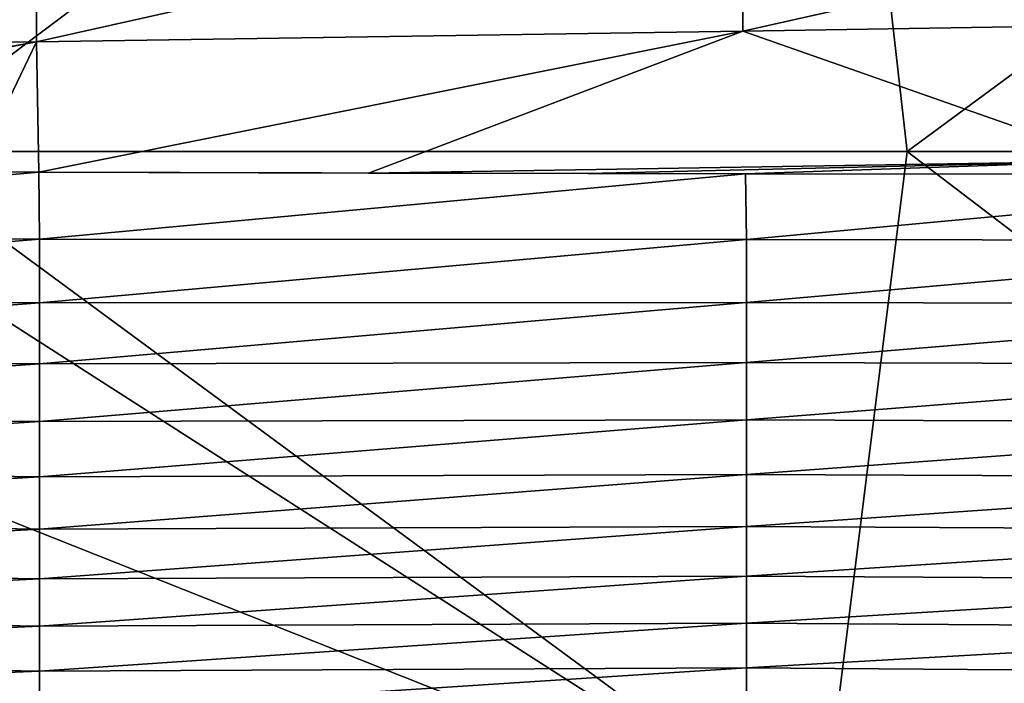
# Model space of a CAD drawing. Header units: metres. Extents: x -105 to 105, y -68 to 103.
# Tile 321 of 416: x 26.54 to 33.97, y 40.96 to 45.97. Entities that reach past the tile are written whole.
import ezdxf

# ---------------------------------------------------------------- set-up
doc = ezdxf.new("R2010")
doc.units = ezdxf.units.M
doc.layers.add('solid_FIT-BATH-150_SW0001_01', color=7, linetype='CONTINUOUS')

msp = doc.modelspace()

# ---------------------------------------------------------------- linework, layer by layer
at = {"layer": 'solid_FIT-BATH-150_SW0001_01'}
for points in [[(32.630169, 50.321903, 16.211613), (25.451366, 45.966923, 16.200581), (25.496708, 44.972977, 16.199598)], [(33.235664, 44.971737, 16.210653), (32.630169, 50.321903, 16.211613), (25.496708, 44.972977, 16.199598)], [(33.235664, 44.971737, 16.210653), (40.495609, 50.322014, 16.227427), (32.630169, 50.321903, 16.211613)], [(33.235664, 44.971737, 16.210653), (40.991165, 44.972569, 16.22831), (40.495609, 50.322014, 16.227427)], [(37.328789, 47.07489, -21.99353), (37.328789, 45.966747, -21.97336), (31.996119, 45.87928, -22.095005)], [(31.996119, 46.99271, -22.112913), (37.328789, 47.07489, -21.99353), (31.996119, 45.87928, -22.095005)], [(31.996119, 46.99271, -22.112913), (31.996119, 45.87928, -22.095005), (26.663443, 45.800735, -22.198425)], [(26.663443, 46.918911, -22.214304), (31.996119, 46.99271, -22.112913), (26.663443, 45.800735, -22.198425)], [(26.663443, 46.918911, -22.214304), (26.663443, 45.800735, -22.198425), (21.330763, 45.732765, -22.283442)], [(21.330763, 46.855053, -22.297564), (26.663443, 46.918911, -22.214304), (21.330763, 45.732765, -22.283442)], [(31.996119, 45.87928, -22.095005), (37.328789, 45.966747, -21.97336), (34.794109, 44.898808, -22.002022)], [(26.680649, 44.816528, -22.172668), (26.663443, 45.800735, -22.198425), (31.996119, 45.87928, -22.095005)], [(26.680649, 44.816528, -22.172668), (31.996119, 45.87928, -22.095005), (29.168478, 44.810028, -22.12392)], [(31.996119, 45.87928, -22.095005), (34.794109, 44.898808, -22.002022), (29.168478, 44.810028, -22.12392)], [(21.345097, 44.838512, -22.262899), (21.330763, 45.732765, -22.283442), (26.663443, 45.800735, -22.198425)], [(21.639273, 44.83699, -22.258434), (21.345097, 44.838512, -22.262899), (26.663443, 45.800735, -22.198425)], [(26.1891, 44.818077, -22.181799), (21.639273, 44.83699, -22.258434), (26.663443, 45.800735, -22.198425)], [(26.680649, 44.816528, -22.172668), (26.1891, 44.818077, -22.181799), (26.663443, 45.800735, -22.198425)], [(32.583248, 39.760757, 16.200817), (25.496708, 44.972977, 16.199598), (25.504524, 44.292011, 16.198769)], [(32.583248, 39.760757, 16.200817), (33.235664, 44.971737, 16.210653), (25.496708, 44.972977, 16.199598)], [(32.583248, 39.760757, 16.200817), (40.077023, 39.761967, 16.218206), (33.235664, 44.971737, 16.210653)], [(40.077023, 39.761967, 16.218206), (40.991165, 44.972569, 16.22831), (33.235664, 44.971737, 16.210653)], [(30.827219, 44.806889, -22.089062), (29.168478, 44.810028, -22.12392), (34.794109, 44.898808, -22.002022)], [(32.015759, 44.805191, -22.062929), (30.827219, 44.806889, -22.089062), (34.794109, 44.898808, -22.002022)], [(35.556492, 44.802711, -21.979366), (32.015759, 44.805191, -22.062929), (34.794109, 44.898808, -22.002022)], [(26.680649, 44.816528, -22.172668), (21.345097, 44.838512, -22.262899), (26.1891, 44.818077, -22.181799)], [(21.347351, 44.344921, -22.24609), (21.345097, 44.838512, -22.262899), (26.680649, 44.816528, -22.172668)], [(21.347351, 44.344921, -22.24609), (26.680649, 44.816528, -22.172668), (26.685522, 44.312214, -22.152859)], [(30.827219, 44.806889, -22.089062), (32.015759, 44.805191, -22.062929), (26.680649, 44.816528, -22.172668)], [(26.680649, 44.816528, -22.172668), (29.168478, 44.810028, -22.12392), (30.827219, 44.806889, -22.089062)], [(26.685522, 44.312214, -22.152859), (26.680649, 44.816528, -22.172668), (32.015759, 44.805191, -22.062929)], [(26.685522, 44.312214, -22.152859), (32.015759, 44.805191, -22.062929), (32.023693, 44.308784, -22.040524)], [(37.354107, 44.802822, -21.933676), (32.015759, 44.805191, -22.062929), (35.556492, 44.802711, -21.979366)], [(32.023693, 44.308784, -22.040524), (32.015759, 44.805191, -22.062929), (37.354107, 44.802822, -21.933676)], [(32.023693, 44.308784, -22.040524), (37.354107, 44.802822, -21.933676), (37.361866, 44.302441, -21.907793)], [(21.347351, 43.873806, -22.224873), (21.347351, 44.344921, -22.24609), (26.685522, 44.312214, -22.152859)], [(21.347351, 43.873806, -22.224873), (26.685522, 44.312214, -22.152859), (26.685522, 43.830994, -22.128059)], [(26.685522, 43.830994, -22.128059), (26.685522, 44.312214, -22.152859), (32.023693, 44.308784, -22.040524)], [(26.685522, 43.830994, -22.128059), (32.023693, 44.308784, -22.040524), (32.023693, 43.834267, -22.012943)], [(32.023693, 43.834267, -22.012943), (32.023693, 44.308784, -22.040524), (37.361866, 44.302441, -21.907793)], [(32.023693, 43.834267, -22.012943), (37.361866, 44.302441, -21.907793), (37.361866, 43.823704, -21.876171)], [(32.583248, 39.760757, 16.200817), (25.504524, 44.292011, 16.198769), (25.449463, 42.587696, 16.196123)], [(21.347351, 43.424469, -22.19853), (21.347351, 43.873806, -22.224873), (26.685522, 43.830994, -22.128059)], [(21.347351, 43.424469, -22.19853), (26.685522, 43.830994, -22.128059), (26.685522, 43.372169, -22.097429)], [(26.685522, 43.372169, -22.097429), (32.023693, 43.834267, -22.012943), (32.023693, 43.381039, -21.979271)], [(26.685522, 43.372169, -22.097429), (26.685522, 43.830994, -22.128059), (32.023693, 43.834267, -22.012943)], [(32.023693, 43.381039, -21.979271), (32.023693, 43.834267, -22.012943), (37.361866, 43.823704, -21.876171)], [(32.023693, 43.381039, -21.979271), (37.361866, 43.823704, -21.876171), (37.361866, 43.3661, -21.837837)], [(21.347351, 42.996254, -22.166372), (21.347351, 43.424469, -22.19853), (26.685522, 43.372169, -22.097429)], [(21.347351, 42.996254, -22.166372), (26.685522, 43.372169, -22.097429), (26.685522, 42.935104, -22.060213)], [(26.685522, 42.935104, -22.060213), (32.023693, 43.381039, -21.979271), (32.023693, 42.94857, -21.938772)], [(26.685522, 42.935104, -22.060213), (26.685522, 43.372169, -22.097429), (32.023693, 43.381039, -21.979271)], [(32.023693, 42.94857, -21.938772), (32.023693, 43.381039, -21.979271), (37.361866, 43.3661, -21.837837)], [(32.023693, 42.94857, -21.938772), (37.361866, 43.3661, -21.837837), (37.361866, 42.92918, -21.792015)], [(21.347351, 42.588505, -22.127716), (21.347351, 42.996254, -22.166372), (26.685522, 42.935104, -22.060213)], [(21.347351, 42.588505, -22.127716), (26.685522, 42.935104, -22.060213), (26.685522, 42.51915, -22.015657)], [(26.685522, 42.51915, -22.015657), (32.023693, 42.94857, -21.938772), (32.023693, 42.536316, -21.890707)], [(26.685522, 42.51915, -22.015657), (26.685522, 42.935104, -22.060213), (32.023693, 42.94857, -21.938772)], [(32.023693, 42.536316, -21.890707), (32.023693, 42.94857, -21.938772), (37.361866, 42.92918, -21.792015)], [(32.023693, 42.536316, -21.890707), (37.361866, 42.92918, -21.792015), (37.361866, 42.512478, -21.73793)], [(21.347351, 42.20055, -22.081871), (21.347351, 42.588505, -22.127716), (26.685522, 42.51915, -22.015657)], [(21.347351, 42.20055, -22.081871), (26.685522, 42.51915, -22.015657), (26.685522, 42.123665, -21.963009)], [(32.583248, 39.760757, 16.200817), (25.449463, 42.587696, 16.196123), (25.278761, 40.883736, 16.192635)], [(26.685522, 42.123665, -21.963009), (32.023693, 42.536316, -21.890707), (32.023693, 42.143742, -21.834343)], [(26.685522, 42.123665, -21.963009), (26.685522, 42.51915, -22.015657), (32.023693, 42.536316, -21.890707)], [(32.023693, 42.143742, -21.834343), (32.023693, 42.536316, -21.890707), (37.361866, 42.512478, -21.73793)], [(32.023693, 42.143742, -21.834343), (37.361866, 42.512478, -21.73793), (37.361866, 42.115536, -21.674812)], [(21.347351, 41.831741, -22.028149), (21.347351, 42.20055, -22.081871), (26.685522, 42.123665, -21.963009)], [(26.685522, 41.748013, -21.901482), (32.023693, 42.143742, -21.834343), (32.023693, 41.770306, -21.768896)], [(26.685522, 41.748013, -21.901482), (26.685522, 42.123665, -21.963009), (32.023693, 42.143742, -21.834343)], [(32.023693, 41.770306, -21.768896), (32.023693, 42.143742, -21.834343), (37.361866, 42.115536, -21.674812)], [(21.347351, 41.831741, -22.028149), (26.685522, 42.123665, -21.963009), (26.685522, 41.748013, -21.901482)], [(32.023693, 41.770306, -21.768896), (37.361866, 42.115536, -21.674812), (37.361866, 41.737877, -21.601797)], [(21.347351, 41.481449, -21.96571), (21.347351, 41.831741, -22.028149), (26.685522, 41.748013, -21.901482)], [(21.347351, 41.481449, -21.96571), (26.685522, 41.748013, -21.901482), (26.685522, 41.391579, -21.830078)], [(26.685522, 41.391579, -21.830078), (32.023693, 41.770306, -21.768896), (32.023693, 41.415474, -21.693384)], [(26.685522, 41.391579, -21.830078), (26.685522, 41.748013, -21.901482), (32.023693, 41.770306, -21.768896)], [(32.023693, 41.415474, -21.693384), (32.023693, 41.770306, -21.768896), (37.361866, 41.737877, -21.601797)], [(32.023693, 41.415474, -21.693384), (37.361866, 41.737877, -21.601797), (37.361866, 41.379002, -21.517838)], [(21.347351, 41.149094, -21.893549), (21.347351, 41.481449, -21.96571), (26.685522, 41.391579, -21.830078)], [(26.685522, 41.053772, -21.747705), (32.023693, 41.415474, -21.693384), (32.023693, 41.078712, -21.606762)], [(26.685522, 41.053772, -21.747705), (26.685522, 41.391579, -21.830078), (32.023693, 41.415474, -21.693384)], [(32.023693, 41.078712, -21.606762), (32.023693, 41.415474, -21.693384), (37.361866, 41.379002, -21.517838)], [(21.347351, 41.149094, -21.893549), (26.685522, 41.391579, -21.830078), (26.685522, 41.053772, -21.747705)], [(32.023693, 41.078712, -21.606762), (37.361866, 41.379002, -21.517838), (37.361866, 41.038395, -21.421862)], [(21.347351, 40.834095, -21.810659), (21.347351, 41.149094, -21.893549), (26.685522, 41.053772, -21.747705)], [(21.347351, 40.834095, -21.810659), (26.685522, 41.053772, -21.747705), (26.685522, 40.733994, -21.653275)], [(26.685522, 40.733994, -21.653275), (32.023693, 41.078712, -21.606762), (32.023693, 40.759483, -21.507984)], [(26.685522, 40.733994, -21.653275), (26.685522, 41.053772, -21.747705), (32.023693, 41.078712, -21.606762)], [(32.023693, 40.759483, -21.507984), (32.023693, 41.078712, -21.606762), (37.361866, 41.038395, -21.421862)], [(32.023693, 40.759483, -21.507984), (37.361866, 41.038395, -21.421862), (37.361866, 40.715549, -21.312798)]]:
    msp.add_3dface(points, dxfattribs=at)

doc.saveas('drawing.dxf')
